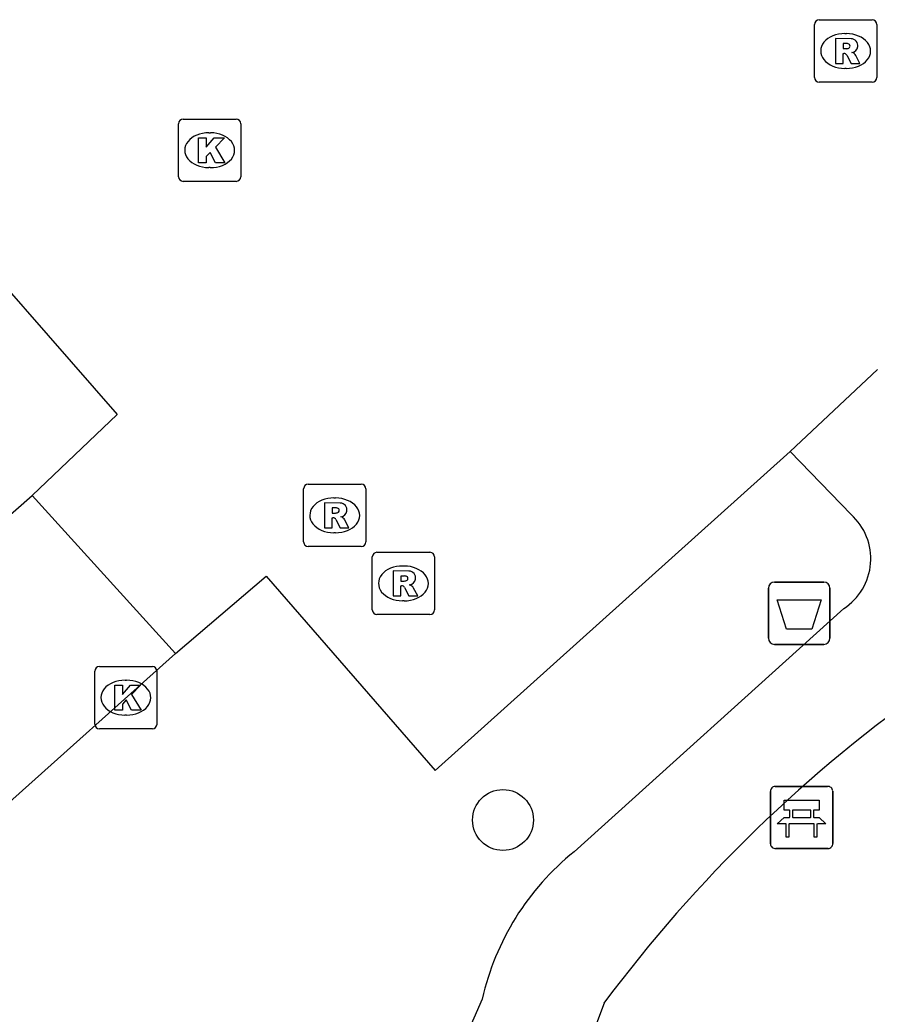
# Model space of a CAD drawing. Extents: x 162172 to 163187, y 382874 to 383684.
# Drawn here: x 162914.31 to 162928.09, y 383480.33 to 383496.31 of the extents above; entities that cross this region are included whole.
import ezdxf

# ---------------------------------------------------------------- set-up
doc = ezdxf.new("R2010")
doc.units = 0
for name, color, linetype in [('IMGEO_Afvalbak', 7, 'Continuous'), ('IMGEO_Bank', 7, 'Continuous'), ('IMGEO_Boom', 7, 'Continuous'), ('IMGEO_Kolk', 7, 'Continuous'), ('IMGEO_Rijbaan_lokaal_open', 7, 'Continuous'), ('IMGEO_Rioolput', 7, 'Continuous'), ('IMGEO_Voetpad_open', 7, 'Continuous')]:
    doc.layers.add(name, color=color, linetype=linetype)

msp = doc.modelspace()

# ---------------------------------------------------------------- linework, layer by layer
at = {"layer": 'IMGEO_Afvalbak'}
for p, q in [((162926.439, 383487.276), (162927.229, 383487.276)), ((162927.229, 383487.276), (162926.439, 383487.276)), ((162926.339, 383486.376), (162926.339, 383487.176)), ((162926.339, 383487.176), (162926.339, 383486.376)), ((162927.329, 383487.176), (162927.329, 383486.376)), ((162927.329, 383486.376), (162927.329, 383487.176)), ((162927.229, 383486.276), (162926.439, 383486.276)), ((162926.439, 383486.276), (162927.229, 383486.276))]:
    msp.add_line(p, q, dxfattribs=at)
msp.add_lwpolyline([(162926.482, 383486.99), (162927.186, 383486.99), (162927.037, 383486.52), (162926.631, 383486.52), (162926.482, 383486.99)], dxfattribs=at)
for centre, start, end in [((162926.439, 383487.176), 90, 180), ((162926.439, 383487.176), 90, 180), ((162927.229, 383487.176), 0, 90), ((162927.229, 383487.176), 360, 90), ((162926.439, 383486.376), 180, 270), ((162926.439, 383486.376), 180, 270), ((162927.229, 383486.376), 270, 0), ((162927.229, 383486.376), 270, 0)]:
    msp.add_arc(centre, 0.1, start, end, dxfattribs=at)
at = {"layer": 'IMGEO_Bank'}
for p, q in [((162926.373, 383483.069), (162926.373, 383483.91)), ((162926.373, 383483.91), (162926.373, 383483.069)), ((162926.448, 383483.994), (162927.289, 383483.994)), ((162927.289, 383483.994), (162926.448, 383483.994)), ((162927.373, 383483.919), (162927.373, 383483.078)), ((162927.373, 383483.078), (162927.373, 383483.919)), ((162926.682, 383483.5), (162926.682, 383483.606)), ((162926.726, 383483.606), (162926.726, 383483.5)), ((162927.014, 383483.612), (162926.732, 383483.612)), ((162927.02, 383483.5), (162927.02, 383483.606)), ((162927.064, 383483.606), (162927.064, 383483.5)), ((162926.732, 383483.494), (162927.014, 383483.494)), ((162927.07, 383483.392), (162926.677, 383483.392)), ((162927.298, 383482.994), (162926.457, 383482.994)), ((162926.457, 383482.994), (162927.298, 383482.994))]:
    msp.add_line(p, q, dxfattribs=at)
for points in [[(162926.676, 383483.612), (162926.59, 383483.612), (162926.59, 383483.773), (162927.153, 383483.773), (162927.153, 383483.612), (162927.07, 383483.612)], [(162926.62, 383483.392), (162926.478, 383483.392), (162926.59, 383483.494), (162926.676, 383483.494)], [(162927.07, 383483.494), (162927.153, 383483.494), (162927.265, 383483.392), (162927.126, 383483.392)], [(162926.67, 383483.385), (162926.67, 383483.178), (162926.627, 383483.178), (162926.627, 383483.385)], [(162927.12, 383483.385), (162927.12, 383483.178), (162927.076, 383483.178), (162927.076, 383483.385)]]:
    msp.add_lwpolyline(points, dxfattribs=at)
for centre, radius, start, end in [((162926.451, 383483.916), 0.0779, 92.4484, 184.2845), ((162926.451, 383483.916), 0.0779, 92.4484, 184.2845), ((162927.295, 383483.916), 0.0779, 2.4484, 94.2845), ((162927.295, 383483.916), 0.0779, 2.4484, 94.2845), ((162926.675, 383483.605), 0.00671, 2.8957, 87.1043), ((162926.732, 383483.605), 0.00671, 92.8957, 177.1043), ((162927.014, 383483.605), 0.00671, 2.8957, 87.1043), ((162927.071, 383483.605), 0.00671, 92.8957, 177.1043), ((162926.675, 383483.501), 0.00671, 272.8957, 357.1043), ((162926.732, 383483.501), 0.00671, 182.8957, 267.1043), ((162927.014, 383483.501), 0.00671, 272.8957, 357.1043), ((162927.071, 383483.501), 0.00671, 182.8957, 267.1043), ((162926.62, 383483.385), 0.00671, 2.8957, 87.1043), ((162926.677, 383483.385), 0.00671, 92.8957, 177.1043), ((162927.069, 383483.385), 0.00671, 2.8957, 87.1043), ((162927.126, 383483.385), 0.00671, 92.8957, 177.1043), ((162926.451, 383483.072), 0.0779, 182.4484, 274.2845), ((162926.451, 383483.072), 0.0779, 182.4484, 274.2845), ((162927.295, 383483.072), 0.0779, 272.4484, 4.2845), ((162927.295, 383483.072), 0.0779, 272.4484, 4.2845)]:
    msp.add_arc(centre, radius, start, end, dxfattribs=at)
at = {"layer": 'IMGEO_Boom'}
msp.add_circle((162922.073, 383483.453), 0.489, dxfattribs=at)
at = {"layer": 'IMGEO_Kolk'}
for p, q in [((162916.858, 383493.79), (162916.858, 383494.642)), ((162916.933, 383494.716), (162917.785, 383494.716)), ((162917.859, 383494.642), (162917.859, 383493.79)), ((162917.346, 383494.496), (162917.371, 383494.496)), ((162917.369, 383493.936), (162917.344, 383493.936)), ((162917.785, 383493.716), (162916.933, 383493.716)), ((162915.511, 383484.993), (162915.511, 383485.845)), ((162915.586, 383485.919), (162916.438, 383485.919)), ((162916.512, 383485.845), (162916.512, 383484.993)), ((162915.999, 383485.699), (162916.024, 383485.699)), ((162916.022, 383485.139), (162915.997, 383485.139)), ((162916.438, 383484.919), (162915.586, 383484.919))]:
    msp.add_line(p, q, dxfattribs=at)
for points in [[(162916.858, 383493.79), (162916.858, 383494.642)], [(162916.933, 383494.716), (162917.785, 383494.716)], [(162917.859, 383494.642), (162917.859, 383493.79)], [(162917.179, 383494.416), (162917.302, 383494.416), (162917.302, 383494.265), (162917.432, 383494.416), (162917.596, 383494.416), (162917.45, 383494.265), (162917.603, 383494.016), (162917.451, 383494.016), (162917.366, 383494.18), (162917.302, 383494.113), (162917.302, 383494.016), (162917.179, 383494.016), (162917.179, 383494.416)], [(162917.785, 383493.716), (162916.933, 383493.716)], [(162915.511, 383484.993), (162915.511, 383485.845)], [(162915.586, 383485.919), (162916.438, 383485.919)], [(162916.512, 383485.845), (162916.512, 383484.993)], [(162915.832, 383485.619), (162915.955, 383485.619), (162915.955, 383485.468), (162916.085, 383485.619), (162916.249, 383485.619), (162916.103, 383485.468), (162916.256, 383485.219), (162916.104, 383485.219), (162916.019, 383485.383), (162915.955, 383485.316), (162915.955, 383485.219), (162915.832, 383485.219), (162915.832, 383485.619)], [(162916.438, 383484.919), (162915.586, 383484.919)]]:
    msp.add_lwpolyline(points, dxfattribs=at)
for centre, start, end in [((162916.935, 383494.64), 91.552, 178.448), ((162916.935, 383494.64), 91.552, 178.448), ((162917.783, 383494.64), 1.552, 88.448), ((162917.783, 383494.64), 1.552, 88.448), ((162916.935, 383493.792), 181.552, 268.448), ((162916.935, 383493.792), 181.552, 268.448), ((162917.783, 383493.792), 271.552, 358.448), ((162917.783, 383493.792), 271.552, 358.448), ((162915.588, 383485.843), 91.552, 178.448), ((162915.588, 383485.843), 91.552, 178.448), ((162916.436, 383485.843), 1.552, 88.448), ((162916.436, 383485.843), 1.552, 88.448), ((162915.588, 383484.995), 181.552, 268.448), ((162915.588, 383484.995), 181.552, 268.448), ((162916.436, 383484.995), 271.552, 358.448), ((162916.436, 383484.995), 271.552, 358.448)]:
    msp.add_arc(centre, 0.0765, start, end, dxfattribs=at)
for centre, major_axis, ratio, start_param, end_param in [((162917.345, 383494.216), (-0.387, 0.002), 0.722429, 4.712389, 7.853982), ((162917.37, 383494.216), (-0.39, 0.002), 0.717154, 1.570796, 4.712389), ((162915.998, 383485.419), (-0.387, 0.002), 0.722429, 4.712389, 7.853982), ((162916.023, 383485.419), (-0.39, 0.002), 0.717154, 1.570796, 4.712389)]:
    msp.add_ellipse(centre, major_axis=major_axis, ratio=ratio, start_param=start_param, end_param=end_param, dxfattribs=at)
at = {"layer": 'IMGEO_Rijbaan_lokaal_open'}
for points in [[(162912.869, 383493.399), (162915.873, 383489.972), (162914.507, 383488.667)], [(162928.092, 383490.69), (162926.687, 383489.375)], [(162916.809, 383486.128), (162918.265, 383487.372), (162920.981, 383484.249), (162926.687, 383489.375)], [(162913.384, 383487.689), (162913.493, 383487.786), (162914.507, 383488.667)], [(162914.507, 383488.667), (162916.809, 383486.128)], [(162916.809, 383486.128), (162900.507, 383471.54)]]:
    msp.add_lwpolyline(points, dxfattribs=at)
at = {"layer": 'IMGEO_Rioolput'}
for p, q in [((162927.08, 383495.384), (162927.08, 383496.236)), ((162927.155, 383496.31), (162928.007, 383496.31)), ((162928.081, 383496.236), (162928.081, 383495.384)), ((162927.568, 383496.09), (162927.593, 383496.09)), ((162927.591, 383495.53), (162927.566, 383495.53)), ((162928.007, 383495.31), (162927.155, 383495.31)), ((162918.868, 383487.922), (162918.868, 383488.774)), ((162918.943, 383488.848), (162919.795, 383488.848)), ((162919.869, 383488.774), (162919.869, 383487.922)), ((162919.356, 383488.628), (162919.381, 383488.628)), ((162919.379, 383488.068), (162919.354, 383488.068)), ((162919.795, 383487.848), (162918.943, 383487.848)), ((162920.047, 383487.755), (162920.899, 383487.755)), ((162919.972, 383486.829), (162919.972, 383487.681)), ((162920.973, 383487.681), (162920.973, 383486.829)), ((162920.46, 383487.535), (162920.485, 383487.535)), ((162920.483, 383486.975), (162920.458, 383486.975)), ((162920.899, 383486.755), (162920.047, 383486.755))]:
    msp.add_line(p, q, dxfattribs=at)
for points in [[(162927.08, 383495.384), (162927.08, 383496.236)], [(162927.155, 383496.31), (162928.007, 383496.31)], [(162928.081, 383496.236), (162928.081, 383495.384)], [(162927.669, 383496.008), (162927.417, 383496.01), (162927.417, 383495.61)], [(162927.595, 383495.929), (162927.541, 383495.929), (162927.541, 383495.848)], [(162927.417, 383495.61), (162927.541, 383495.61), (162927.541, 383495.772), (162927.552, 383495.772)], [(162927.541, 383495.848), (162927.593, 383495.848)], [(162927.599, 383495.743), (162927.67, 383495.61), (162927.81, 383495.61), (162927.745, 383495.736)], [(162928.007, 383495.31), (162927.155, 383495.31)], [(162918.868, 383487.922), (162918.868, 383488.774)], [(162918.943, 383488.848), (162919.795, 383488.848)], [(162919.869, 383488.774), (162919.869, 383487.922)], [(162919.457, 383488.546), (162919.205, 383488.548), (162919.205, 383488.148)], [(162919.383, 383488.467), (162919.329, 383488.467), (162919.329, 383488.386)], [(162919.329, 383488.386), (162919.381, 383488.386)], [(162919.205, 383488.148), (162919.329, 383488.148), (162919.329, 383488.31), (162919.34, 383488.31)], [(162919.387, 383488.281), (162919.458, 383488.148), (162919.598, 383488.148), (162919.533, 383488.274)], [(162919.795, 383487.848), (162918.943, 383487.848)], [(162920.047, 383487.755), (162920.899, 383487.755)], [(162919.972, 383486.829), (162919.972, 383487.681)], [(162920.973, 383487.681), (162920.973, 383486.829)], [(162920.561, 383487.453), (162920.309, 383487.455), (162920.309, 383487.055)], [(162920.487, 383487.374), (162920.433, 383487.374), (162920.433, 383487.293)], [(162920.433, 383487.293), (162920.485, 383487.293)], [(162920.309, 383487.055), (162920.433, 383487.055), (162920.433, 383487.217), (162920.444, 383487.217)], [(162920.491, 383487.188), (162920.562, 383487.055), (162920.702, 383487.055), (162920.637, 383487.181)], [(162920.899, 383486.755), (162920.047, 383486.755)]]:
    msp.add_lwpolyline(points, dxfattribs=at)
for centre, radius, start, end in [((162927.157, 383496.234), 0.0765, 91.552, 178.448), ((162927.157, 383496.234), 0.0765, 91.552, 178.448), ((162928.005, 383496.234), 0.0765, 1.552, 88.448), ((162928.005, 383496.234), 0.0765, 1.552, 88.448), ((162927.601, 383495.833), 0.0964, 77.0061, 93.1865), ((162927.615, 383495.89), 0.0378, 276.6634, 79.6772), ((162927.668, 383495.898), 0.109, 350.3612, 89.416), ((162927.551, 383495.719), 0.0533, 26.0293, 88.6989), ((162927.577, 383496.037), 0.19, 274.7715, 282.9687), ((162927.666, 383495.898), 0.112, 277.5842, 350.9817), ((162927.65, 383495.683), 0.108, 29.5134, 73.7905), ((162927.157, 383495.386), 0.0765, 181.552, 268.448), ((162927.157, 383495.386), 0.0765, 181.552, 268.448), ((162928.005, 383495.386), 0.0765, 271.552, 358.448), ((162928.005, 383495.386), 0.0765, 271.552, 358.448), ((162918.945, 383488.772), 0.0765, 91.552, 178.448), ((162918.945, 383488.772), 0.0765, 91.552, 178.448), ((162919.793, 383488.772), 0.0765, 1.552, 88.448), ((162919.793, 383488.772), 0.0765, 1.552, 88.448), ((162919.456, 383488.436), 0.109, 350.3612, 89.416), ((162919.365, 383488.575), 0.19, 274.7715, 282.9687), ((162919.389, 383488.371), 0.0964, 77.0061, 93.1865), ((162919.403, 383488.428), 0.0378, 276.6634, 79.6772), ((162919.454, 383488.436), 0.112, 277.5842, 350.9817), ((162919.339, 383488.257), 0.0533, 26.0293, 88.6989), ((162919.438, 383488.221), 0.108, 29.5134, 73.7905), ((162918.945, 383487.924), 0.0765, 181.552, 268.448), ((162918.945, 383487.924), 0.0765, 181.552, 268.448), ((162919.793, 383487.924), 0.0765, 271.552, 358.448), ((162919.793, 383487.924), 0.0765, 271.552, 358.448), ((162920.049, 383487.679), 0.0765, 91.552, 178.448), ((162920.049, 383487.679), 0.0765, 91.552, 178.448), ((162920.897, 383487.679), 0.0765, 1.552, 88.448), ((162920.897, 383487.679), 0.0765, 1.552, 88.448), ((162920.56, 383487.343), 0.109, 350.3612, 89.416), ((162920.469, 383487.482), 0.19, 274.7715, 282.9687), ((162920.493, 383487.278), 0.0964, 77.0061, 93.1865), ((162920.507, 383487.335), 0.0378, 276.6634, 79.6772), ((162920.558, 383487.343), 0.112, 277.5842, 350.9817), ((162920.443, 383487.164), 0.0533, 26.0293, 88.6989), ((162920.542, 383487.128), 0.108, 29.5134, 73.7905), ((162920.049, 383486.831), 0.0765, 181.552, 268.448), ((162920.049, 383486.831), 0.0765, 181.552, 268.448), ((162920.897, 383486.831), 0.0765, 271.552, 358.448), ((162920.897, 383486.831), 0.0765, 271.552, 358.448)]:
    msp.add_arc(centre, radius, start, end, dxfattribs=at)
for centre, major_axis, ratio, start_param, end_param in [((162927.567, 383495.81), (-0.387, 0.002), 0.722429, 4.712389, 7.853982), ((162927.592, 383495.81), (-0.39, 0.002), 0.717154, 1.570796, 4.712389), ((162919.355, 383488.348), (-0.387, 0.002), 0.722429, 4.712389, 7.853982), ((162919.38, 383488.348), (-0.39, 0.002), 0.717154, 1.570796, 4.712389), ((162920.459, 383487.255), (-0.387, 0.002), 0.722429, 4.712389, 7.853982), ((162920.484, 383487.255), (-0.39, 0.002), 0.717154, 1.570796, 4.712389)]:
    msp.add_ellipse(centre, major_axis=major_axis, ratio=ratio, start_param=start_param, end_param=end_param, dxfattribs=at)
at = {"layer": 'IMGEO_Voetpad_open'}
for points in [[(162926.687, 383489.375), (162927.668, 383488.362)], [(162927.55, 383486.85), (162923.216, 383482.944)], [(162921.741, 383480.576), (162918.226, 383472.561)], [(162923.697, 383480.509), (162922.597, 383477.572)]]:
    msp.add_lwpolyline(points, dxfattribs=at)
for centre, radius, start, end in [((162927.029, 383487.651), 0.956, 303.0164, 48.0587), ((162942.069, 383466.863), 22.886, 124.7949, 143.3978), ((162925.873, 383479.645), 4.236, 128.8543, 167.3091)]:
    msp.add_arc(centre, radius, start, end, dxfattribs=at)

doc.saveas('drawing.dxf')
